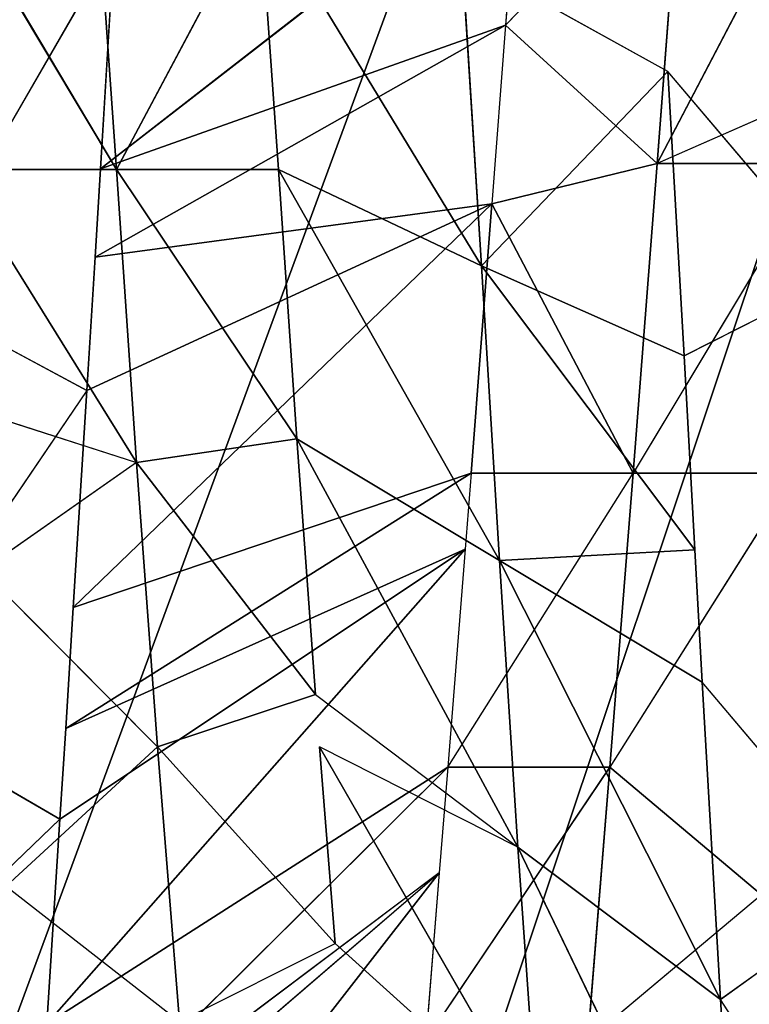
# Model space of a CAD drawing. Extents: x 0 to 40, y 0 to 81.9.
# Tile 499 of 623: x 33.732 to 34.126, y 74.03 to 74.561. Entities that reach past the tile are written whole.
import ezdxf

# ---------------------------------------------------------------- set-up
doc = ezdxf.new("R2010")
doc.units = 0
doc.header["$LTSCALE"] = 25.4
doc.layers.get('0').update_dxf_attribs({"color": 13, "linetype": 'CONTINUOUS'})

# ---------------------------------------------------------------- blocks, each defined once
blk = doc.blocks.new('ICE-TUBE-LED-S-8118_STL')
at = {"color": 0}
for p, q in [((74.4483, -11.64764, 44.20001), (74.3588, -11.55444, 44.23997)), ((74.4483, -11.64764, 44.20001), (74.49731, -11.56324, 44.18037)), ((74.67976, -11.66213, 44.12022), (74.53799, -11.5658, 44.16521)), ((74.67976, -11.66213, 44.12022), (74.72525, -11.57744, 44.10826)), ((74.92068, -11.67686, 44.06987), (74.7516, -11.57906, 44.10186)), ((74.79895, -11.67809, 47.5195), (74.96526, -11.57892, 47.55373)), ((74.79895, -11.59059, 47.5195), (74.64084, -11.68897, 47.46888)), ((74.79895, -11.59059, 47.5195), (74.64084, -11.68897, 47.46888)), ((74.79895, -11.59059, 47.5195), (74.79895, -11.67809, 47.5195)), ((74.6696, -11.59948, 47.47948), (74.64084, -11.68897, 47.46888)), ((74.4874, -11.70021, 47.40106), (74.5826, -11.60561, 47.44543)), ((74.64084, -11.68897, 47.46888), (74.5826, -11.60561, 47.44543)), ((74.41212, -11.61866, 47.36025), (74.33902, -11.71222, 47.31529)), ((74.41212, -11.61866, 47.36025), (74.4874, -11.70021, 47.40106)), ((74.12981, -11.62705, 44.36881), (74.4193, -11.85246, 44.63563)), ((74.12981, -11.62705, 44.36881), (74.4193, -11.85246, 44.63563)), ((74.23142, -11.63371, 44.3066), (74.4193, -11.85246, 44.63563)), ((74.4193, -11.85246, 44.63563), (74.25605, -11.63531, 44.29277)), ((74.25605, -11.63531, 44.29277), (74.47635, -11.85705, 44.6046)), ((74.25605, -11.63531, 44.29277), (74.47635, -11.85705, 44.6046)), ((74.33775, -11.64059, 44.25017), (74.47635, -11.85705, 44.6046)), ((74.33775, -11.64059, 44.25017), (74.47635, -11.85705, 44.6046)), ((74.33775, -11.64059, 44.25017), (74.59403, -11.86639, 44.54975)), ((74.33775, -11.64059, 44.25017), (74.59403, -11.86639, 44.54975)), ((74.4483, -11.64764, 44.20001), (74.33775, -11.64059, 44.25017)), ((74.4483, -11.64764, 44.20001), (74.59403, -11.86639, 44.54975)), ((74.4483, -11.64764, 44.20001), (74.59403, -11.86639, 44.54975)), ((74.4973, -11.65074, 44.18037), (74.4483, -11.64764, 44.20001)), ((74.59403, -11.86639, 44.54975), (74.4973, -11.65074, 44.18037)), ((74.4973, -11.65074, 44.18037), (74.63499, -11.86961, 44.53335)), ((74.4973, -11.65074, 44.18037), (74.63499, -11.86961, 44.53335)), ((74.56251, -11.65484, 44.15657), (74.4973, -11.65074, 44.18037)), ((74.59403, -11.86639, 44.54975), (74.4973, -11.65074, 44.18037)), ((74.56251, -11.65484, 44.15657), (74.63499, -11.86961, 44.53335)), ((74.56251, -11.65484, 44.15657), (74.63499, -11.86961, 44.53335)), ((74.56251, -11.65484, 44.15657), (74.78052, -11.88088, 44.48546)), ((74.56251, -11.65484, 44.15657), (74.78052, -11.88088, 44.48546)), ((74.67976, -11.66213, 44.12022), (74.56251, -11.65484, 44.15657)), ((74.67976, -11.66213, 44.12022), (74.78052, -11.88088, 44.48546)), ((74.67976, -11.66213, 44.12022), (74.78052, -11.88088, 44.48546)), ((74.75162, -11.66656, 44.10186), (74.67976, -11.66213, 44.12022)), ((74.75162, -11.66656, 44.10186), (74.78052, -11.88088, 44.48546)), ((74.75162, -11.66656, 44.10186), (74.78052, -11.88088, 44.48546)), ((74.75162, -11.66656, 44.10186), (74.8769, -11.88824, 44.46212)), ((74.75162, -11.66656, 44.10186), (74.8769, -11.88824, 44.46212)), ((74.79939, -11.66949, 44.09124), (74.75162, -11.66656, 44.10186)), ((74.96526, -11.66642, 47.55373), (74.79895, -11.67809, 47.5195)), ((74.96526, -11.66642, 47.55373), (74.79895, -11.67809, 47.5195)), ((74.79939, -11.66949, 44.09124), (74.8769, -11.88824, 44.46212)), ((74.79939, -11.66949, 44.09124), (74.8769, -11.88824, 44.46212)), ((74.79939, -11.66949, 44.09124), (74.97512, -11.89564, 44.44482)), ((74.79939, -11.66949, 44.09124), (74.97512, -11.89564, 44.44482)), ((74.92068, -11.67686, 44.06987), (74.79939, -11.66949, 44.09124)), ((74.64084, -11.68897, 47.46888), (74.79895, -11.67809, 47.5195)), ((74.64084, -11.68897, 47.46888), (74.79895, -11.67809, 47.5195)), ((74.79895, -11.67809, 47.5195), (74.65355, -11.77559, 47.47364)), ((74.79895, -11.67809, 47.5195), (74.65355, -11.77559, 47.47364)), ((74.79895, -11.76559, 47.5195), (74.79895, -11.67809, 47.5195)), ((74.94416, -11.75542, 47.55042), (74.79895, -11.67809, 47.5195)), ((74.79895, -11.76559, 47.5195), (74.79895, -11.67809, 47.5195)), ((74.94416, -11.75542, 47.55042), (74.79895, -11.67809, 47.5195)), ((74.64084, -11.68897, 47.46888), (74.4874, -11.70021, 47.40106)), ((74.64084, -11.68897, 47.46888), (74.4874, -11.70021, 47.40106)), ((74.51553, -11.78557, 47.41499), (74.64084, -11.68897, 47.46888)), ((74.51553, -11.78557, 47.41499), (74.64084, -11.68897, 47.46888)), ((74.64084, -11.68897, 47.46888), (74.65355, -11.77559, 47.47364)), ((74.64084, -11.68897, 47.46888), (74.65355, -11.77559, 47.47364)), ((74.33902, -11.71222, 47.31529), (74.4874, -11.70021, 47.40106)), ((74.33902, -11.71222, 47.31529), (74.4874, -11.70021, 47.40106)), ((74.4874, -11.70021, 47.40106), (74.38113, -11.79619, 47.34186)), ((74.51553, -11.78557, 47.41499), (74.4874, -11.70021, 47.40106)), ((74.33902, -11.71222, 47.31529), (74.38113, -11.79619, 47.34186)), ((74.94416, -11.75542, 47.55042), (74.74693, -11.87521, 47.70171)), ((74.94416, -11.75542, 47.55042), (74.74693, -11.87521, 47.70171)), ((74.79895, -11.76559, 47.5195), (74.94416, -11.75542, 47.55042)), ((74.79895, -11.76559, 47.5195), (74.94416, -11.75542, 47.55042)), ((74.58786, -11.88496, 47.65133), (74.79895, -11.76559, 47.5195)), ((74.58786, -11.88496, 47.65133), (74.79895, -11.76559, 47.5195)), ((74.65355, -11.77559, 47.47364), (74.79895, -11.76559, 47.5195)), ((74.65355, -11.77559, 47.47364), (74.79895, -11.76559, 47.5195)), ((74.74693, -11.87521, 47.70171), (74.79895, -11.76559, 47.5195)), ((74.74693, -11.87521, 47.70171), (74.79895, -11.76559, 47.5195)), ((74.65355, -11.77559, 47.47364), (74.4332, -11.89494, 47.58561)), ((74.65355, -11.77559, 47.47364), (74.4332, -11.89494, 47.58561)), ((74.51553, -11.78557, 47.41499), (74.65355, -11.77559, 47.47364)), ((74.51553, -11.78557, 47.41499), (74.65355, -11.77559, 47.47364)), ((74.65355, -11.77559, 47.47364), (74.58786, -11.88496, 47.65133)), ((74.65355, -11.77559, 47.47364), (74.58786, -11.88496, 47.65133)), ((74.4874, -11.78771, 47.40106), (74.2826, -11.90556, 47.50366)), ((74.4874, -11.78771, 47.40106), (74.2826, -11.90556, 47.50366)), ((74.38113, -11.79619, 47.34186), (74.4874, -11.78771, 47.40106)), ((74.51553, -11.78557, 47.41499), (74.4332, -11.89494, 47.58561)), ((74.4332, -11.89494, 47.58561), (74.4874, -11.78771, 47.40106)), ((74.38113, -11.79619, 47.34186), (74.2826, -11.90556, 47.50366)), ((74.4193, -11.85246, 44.63563), (74.32887, -11.8451, 44.69139)), ((74.47635, -11.94455, 44.6046), (74.32887, -11.8451, 44.69139)), ((74.47635, -11.85705, 44.6046), (74.4193, -11.85246, 44.63563)), ((74.59403, -11.86639, 44.54975), (74.47635, -11.85705, 44.6046)), ((74.47635, -11.85705, 44.6046), (74.63499, -11.95711, 44.53335)), ((74.47635, -11.85705, 44.6046), (74.47635, -11.94455, 44.6046)), ((74.63499, -11.86961, 44.53335), (74.59403, -11.86639, 44.54975)), ((74.78052, -11.88088, 44.48546), (74.63499, -11.86961, 44.53335)), ((74.63499, -11.86961, 44.53335), (74.63499, -11.95711, 44.53335)), ((74.78052, -11.88088, 44.48546), (74.63499, -11.86961, 44.53335)), ((74.74693, -11.87521, 47.70171), (74.91351, -11.86479, 47.73737)), ((74.74693, -11.87521, 47.70171), (74.91351, -11.86479, 47.73737)), ((74.85184, -11.97593, 47.91897), (74.91351, -11.86479, 47.73737)), ((74.74693, -11.87521, 47.70171), (74.58786, -11.88496, 47.65133)), ((74.74693, -11.87521, 47.70171), (74.58786, -11.88496, 47.65133)), ((74.59377, -11.99039, 47.85392), (74.74693, -11.87521, 47.70171)), ((74.59377, -11.99039, 47.85392), (74.74693, -11.87521, 47.70171)), ((74.69835, -11.98458, 47.88482), (74.74693, -11.87521, 47.70171)), ((74.69835, -11.98458, 47.88482), (74.74693, -11.87521, 47.70171)), ((74.85184, -11.97593, 47.91897), (74.74693, -11.87521, 47.70171)), ((74.85184, -11.97593, 47.91897), (74.74693, -11.87521, 47.70171)), ((74.58786, -11.88496, 47.65133), (74.35088, -12.00432, 47.75623)), ((74.58786, -11.88496, 47.65133), (74.35088, -12.00432, 47.75623)), ((74.4332, -11.89494, 47.58561), (74.58786, -11.88496, 47.65133)), ((74.4332, -11.89494, 47.58561), (74.58786, -11.88496, 47.65133)), ((74.52218, -11.99434, 47.82902), (74.58786, -11.88496, 47.65133)), ((74.52218, -11.99434, 47.82902), (74.58786, -11.88496, 47.65133)), ((74.59377, -11.99039, 47.85392), (74.58786, -11.88496, 47.65133)), ((74.59377, -11.99039, 47.85392), (74.58786, -11.88496, 47.65133)), ((74.63499, -11.95711, 44.53335), (74.78052, -11.88088, 44.48546)), ((74.63499, -11.95711, 44.53335), (74.78052, -11.88088, 44.48546)), ((74.8769, -11.88824, 44.46212), (74.78052, -11.88088, 44.48546)), ((74.80224, -11.97005, 44.47963), (74.78052, -11.88088, 44.48546)), ((74.80224, -11.97005, 44.47963), (74.8769, -11.88824, 44.46212)), ((74.97512, -11.89564, 44.44482), (74.8769, -11.88824, 44.46212)), ((74.97512, -11.98314, 44.44482), (74.8769, -11.88824, 44.46212)), ((74.4332, -11.89494, 47.58561), (74.18406, -12.01494, 47.66546)), ((74.4332, -11.89494, 47.58561), (74.18406, -12.01494, 47.66546)), ((74.2826, -11.90556, 47.50366), (74.4332, -11.89494, 47.58561)), ((74.2826, -11.90556, 47.50366), (74.4332, -11.89494, 47.58561)), ((74.4332, -11.89494, 47.58561), (74.35088, -12.00432, 47.75623)), ((74.4332, -11.89494, 47.58561), (74.35088, -12.00432, 47.75623)), ((74.40737, -12.0265, 44.64251), (74.32887, -11.9326, 44.69139)), ((74.32887, -11.9326, 44.69139), (74.47635, -11.94455, 44.6046)), ((74.32887, -11.9326, 44.69139), (74.47635, -11.94455, 44.6046)), ((74.40737, -12.0265, 44.64251), (74.47635, -11.94455, 44.6046)), ((74.63499, -12.04461, 44.53335), (74.47635, -11.94455, 44.6046)), ((74.63499, -12.04461, 44.53335), (74.63499, -11.95711, 44.53335)), ((74.80224, -12.05755, 44.47963), (74.63499, -11.95711, 44.53335)), ((74.63499, -11.95711, 44.53335), (74.80224, -11.97005, 44.47963)), ((74.63499, -11.95711, 44.53335), (74.80224, -11.97005, 44.47963)), ((74.97512, -11.98314, 44.44482), (74.80224, -11.97005, 44.47963)), ((74.99775, -12.07234, 44.44174), (74.80224, -11.97005, 44.47963)), ((74.97512, -11.98314, 44.44482), (74.80224, -11.97005, 44.47963)), ((74.99775, -12.07234, 44.44174), (74.80224, -11.97005, 44.47963)), ((74.84209, -12.06059, 44.4698), (74.80224, -11.97005, 44.47963)), ((74.80224, -12.05755, 44.47963), (74.80224, -11.97005, 44.47963)), ((74.85184, -11.97593, 47.91897), (74.69835, -11.98458, 47.88482)), ((74.85184, -11.97593, 47.91897), (74.69835, -11.98458, 47.88482)), ((74.74148, -12.06967, 47.89573), (74.85184, -11.97593, 47.91897)), ((74.69835, -11.98458, 47.88482), (74.59377, -11.99039, 47.85392)), ((74.74148, -12.06967, 47.89573), (74.69835, -11.98458, 47.88482)), ((74.59377, -11.99039, 47.85392), (74.52218, -11.99434, 47.82902)), ((74.52218, -11.99434, 47.82902), (74.35088, -12.00432, 47.75623)), ((74.52218, -11.99434, 47.82902), (74.35088, -12.00432, 47.75623)), ((74.41148, -12.08819, 47.7842), (74.52218, -11.99434, 47.82902)), ((74.35088, -12.00432, 47.75623), (74.18406, -12.01494, 47.66546)), ((74.35088, -12.00432, 47.75623), (74.18406, -12.01494, 47.66546)), ((74.20074, -12.10133, 47.67551), (74.35088, -12.00432, 47.75623)), ((74.41148, -12.08819, 47.7842), (74.35088, -12.00432, 47.75623))]:
    blk.add_line(p, q, dxfattribs=at)
mesh = blk.add_polyface(dxfattribs=at)
corners = [(81.99833, 18.65613, 0), (32.39832, 18.53461, 0), (32.39832, 18.65613, 0), (33.41051, 17.76106, 0), (34.4478, 16.85461, 0), (35.42089, 15.87956, 0), (36.32527, 14.84046, 0), (37.15673, 13.74214, 0), (37.91139, 12.58971, 0), (38.58575, 11.38851, 0), (39.17668, 10.14416, 0), (39.68142, 8.86242, 0), (40.09764, 7.54925, 0), (40.42338, 6.21078, 0), (40.65715, 4.85321, 0), (40.79784, 3.48288, 0), (40.84481, 2.10613, 0), (81.99833, -14.44387, 0), (33.41051, -13.5488, 0), (32.39832, -14.44387, 0), (32.39832, -14.32234, 0), (34.4478, -12.64234, 0), (35.42089, -11.6673, 0), (36.32527, -10.6282, 0), (37.15673, -9.52987, 0), (37.91139, -8.37744, 0), (38.58575, -7.17625, 0), (39.17668, -5.93189, 0), (39.68142, -4.65015, 0), (40.09764, -3.33699, 0), (40.42338, -1.99851, 0), (40.65715, -0.64095, 0), (40.79784, 0.72939, 0)]
mesh.append_faces([[corners[k] for k in face] for face in [(0, 1, 2), (18, 19, 20)]], dxfattribs={"vtx0": -1, "color": 0})
mesh.append_faces([[corners[k] for k in face] for face in [(1, 0, 3), (3, 0, 4), (4, 0, 5), (5, 0, 6), (6, 0, 7), (7, 0, 8), (8, 0, 9), (9, 0, 10), (10, 0, 11), (11, 0, 12), (12, 0, 13), (13, 0, 14), (14, 0, 15), (15, 0, 16), (19, 18, 17)]], dxfattribs={"vtx0": -1, "vtx1": -1, "color": 0})
mesh.append_faces([[corners[k] for k in face] for face in [(16, 0, 17), (17, 18, 21), (17, 21, 22), (17, 22, 23), (17, 23, 24), (17, 24, 25), (17, 25, 26), (17, 26, 27), (17, 27, 28), (17, 28, 29), (17, 29, 30), (17, 30, 31), (17, 31, 32), (17, 32, 16)]], dxfattribs={"vtx0": -1, "vtx2": -1, "color": 0})
mesh = blk.add_polyface(dxfattribs=at)
corners = [(81.99833, -14.44387, 92), (32.39832, -14.32234, 92), (32.39832, -14.44387, 92), (33.41051, -13.5488, 92), (34.4478, -12.64234, 92), (35.42089, -11.6673, 92), (36.32527, -10.6282, 92), (37.15673, -9.52987, 92), (37.91139, -8.37744, 92), (38.58575, -7.17625, 92), (39.17668, -5.93189, 92), (39.68142, -4.65015, 92), (40.09764, -3.33699, 92), (40.42338, -1.99851, 92), (40.65715, -0.64095, 92), (40.79784, 0.72939, 92), (40.84481, 2.10613, 92), (33.41051, 17.76106, 92), (32.39832, 18.65613, 92), (32.39832, 18.53461, 92), (81.99833, 18.65613, 92), (34.4478, 16.85461, 92), (35.42089, 15.87956, 92), (36.32527, 14.84046, 92), (37.15673, 13.74214, 92), (37.91139, 12.58971, 92), (38.58575, 11.38851, 92), (39.17668, 10.14416, 92), (39.68142, 8.86242, 92), (40.09764, 7.54925, 92), (40.42338, 6.21078, 92), (40.65715, 4.85321, 92), (40.79784, 3.48288, 92)]
mesh.append_faces([[corners[k] for k in face] for face in [(0, 1, 2), (17, 18, 19)]], dxfattribs={"vtx0": -1, "color": 0})
mesh.append_faces([[corners[k] for k in face] for face in [(1, 0, 3), (3, 0, 4), (4, 0, 5), (5, 0, 6), (6, 0, 7), (7, 0, 8), (8, 0, 9), (9, 0, 10), (10, 0, 11), (11, 0, 12), (12, 0, 13), (13, 0, 14), (14, 0, 15), (15, 0, 16), (18, 17, 20), (20, 16, 0)]], dxfattribs={"vtx0": -1, "vtx1": -1, "color": 0})
mesh.append_faces([[corners[k] for k in face] for face in [(20, 17, 21), (20, 21, 22), (20, 22, 23), (20, 23, 24), (20, 24, 25), (20, 25, 26), (20, 26, 27), (20, 27, 28), (20, 28, 29), (20, 29, 30), (20, 30, 31), (20, 31, 32), (20, 32, 16)]], dxfattribs={"vtx0": -1, "vtx2": -1, "color": 0})
mesh = blk.add_polyface(dxfattribs=at)
corners = [(82.19833, -12.64387, 2), (64.19833, 16.85613, 2), (64.19833, -12.64387, 2), (82.19833, 16.85613, 2)]
mesh.append_faces([[corners[k] for k in face] for face in [(0, 1, 2), (1, 0, 3)]], dxfattribs={"vtx0": -1, "color": 0})
mesh = blk.add_polyface(dxfattribs=at)
corners = [(64.19833, 16.85613, 90), (82.19833, -12.64387, 90), (64.19833, -12.64387, 90), (82.19833, 16.85613, 90)]
mesh.append_faces([[corners[k] for k in face] for face in [(0, 1, 2), (1, 0, 3)]], dxfattribs={"vtx0": -1, "color": 0})
mesh = blk.add_polyface(dxfattribs=at)
corners = [(74.49731, -11.56324, 44.18037), (74.4483, -11.64764, 44.20001), (74.3588, -11.55444, 44.23997)]
mesh.append_faces([[corners[k] for k in face] for face in [(0, 1, 2)]], dxfattribs={"color": 0})
mesh = blk.add_polyface(dxfattribs=at)
corners = [(74.72525, -11.57744, 44.10826), (74.67976, -11.66213, 44.12022), (74.53799, -11.5658, 44.16521)]
mesh.append_faces([[corners[k] for k in face] for face in [(0, 1, 2)]], dxfattribs={"color": 0})
mesh = blk.add_polyface(dxfattribs=at)
corners = [(74.92068, -11.67686, 44.06987), (74.7516, -11.57906, 44.10186), (74.91785, -11.58918, 44.07028)]
mesh.append_faces([[corners[k] for k in face] for face in [(0, 1, 2)]], dxfattribs={"color": 0})
mesh = blk.add_polyface(dxfattribs=at)
corners = [(74.96526, -11.57892, 47.55373), (74.79895, -11.67809, 47.5195), (74.96526, -11.66642, 47.55373)]
mesh.append_faces([[corners[k] for k in face] for face in [(0, 1, 2)]], dxfattribs={"color": 0})
mesh = blk.add_polyface(dxfattribs=at)
corners = [(74.79895, -11.59059, 47.5195), (74.64084, -11.68897, 47.46888), (74.79895, -11.67809, 47.5195)]
mesh.append_faces([[corners[k] for k in face] for face in [(0, 1, 2)]], dxfattribs={"color": 0})
mesh = blk.add_polyface(dxfattribs=at)
corners = [(74.79895, -11.59059, 47.5195), (74.6696, -11.59948, 47.47948), (74.64084, -11.68897, 47.46888)]
mesh.append_faces([[corners[k] for k in face] for face in [(0, 1, 2)]], dxfattribs={"color": 0})
mesh = blk.add_polyface(dxfattribs=at)
corners = [(74.64084, -11.68897, 47.46888), (74.5826, -11.60561, 47.44543), (74.4874, -11.70021, 47.40106)]
mesh.append_faces([[corners[k] for k in face] for face in [(0, 1, 2)]], dxfattribs={"color": 0})
mesh = blk.add_polyface(dxfattribs=at)
corners = [(74.4874, -11.70021, 47.40106), (74.41212, -11.61866, 47.36025), (74.33902, -11.71222, 47.31529)]
mesh.append_faces([[corners[k] for k in face] for face in [(0, 1, 2)]], dxfattribs={"color": 0})
mesh = blk.add_polyface(dxfattribs=at)
corners = [(74.32887, -11.8451, 44.69139), (74.12981, -11.62705, 44.36881), (74.4193, -11.85246, 44.63563)]
mesh.append_faces([[corners[k] for k in face] for face in [(0, 1, 2)]], dxfattribs={"color": 0})
mesh = blk.add_polyface(dxfattribs=at)
corners = [(74.4193, -11.85246, 44.63563), (74.12981, -11.62705, 44.36881), (74.23142, -11.63371, 44.3066)]
mesh.append_faces([[corners[k] for k in face] for face in [(0, 1, 2)]], dxfattribs={"color": 0})
mesh = blk.add_polyface(dxfattribs=at)
corners = [(74.4193, -11.85246, 44.63563), (74.25605, -11.63531, 44.29277), (74.47635, -11.85705, 44.6046)]
mesh.append_faces([[corners[k] for k in face] for face in [(0, 1, 2)]], dxfattribs={"color": 0})
mesh = blk.add_polyface(dxfattribs=at)
corners = [(74.47635, -11.85705, 44.6046), (74.25605, -11.63531, 44.29277), (74.33775, -11.64059, 44.25017)]
mesh.append_faces([[corners[k] for k in face] for face in [(0, 1, 2)]], dxfattribs={"color": 0})
mesh = blk.add_polyface(dxfattribs=at)
corners = [(74.47635, -11.85705, 44.6046), (74.33775, -11.64059, 44.25017), (74.59403, -11.86639, 44.54975)]
mesh.append_faces([[corners[k] for k in face] for face in [(0, 1, 2)]], dxfattribs={"color": 0})
mesh = blk.add_polyface(dxfattribs=at)
corners = [(74.59403, -11.86639, 44.54975), (74.33775, -11.64059, 44.25017), (74.4483, -11.64764, 44.20001)]
mesh.append_faces([[corners[k] for k in face] for face in [(0, 1, 2)]], dxfattribs={"color": 0})
mesh = blk.add_polyface(dxfattribs=at)
corners = [(74.59403, -11.86639, 44.54975), (74.4483, -11.64764, 44.20001), (74.4973, -11.65074, 44.18037)]
mesh.append_faces([[corners[k] for k in face] for face in [(0, 1, 2)]], dxfattribs={"color": 0})
mesh = blk.add_polyface(dxfattribs=at)
corners = [(74.59403, -11.86639, 44.54975), (74.4973, -11.65074, 44.18037), (74.63499, -11.86961, 44.53335)]
mesh.append_faces([[corners[k] for k in face] for face in [(0, 1, 2)]], dxfattribs={"color": 0})
mesh = blk.add_polyface(dxfattribs=at)
corners = [(74.63499, -11.86961, 44.53335), (74.4973, -11.65074, 44.18037), (74.56251, -11.65484, 44.15657)]
mesh.append_faces([[corners[k] for k in face] for face in [(0, 1, 2)]], dxfattribs={"color": 0})
mesh = blk.add_polyface(dxfattribs=at)
corners = [(74.63499, -11.86961, 44.53335), (74.56251, -11.65484, 44.15657), (74.78052, -11.88088, 44.48546)]
mesh.append_faces([[corners[k] for k in face] for face in [(0, 1, 2)]], dxfattribs={"color": 0})
mesh = blk.add_polyface(dxfattribs=at)
corners = [(74.78052, -11.88088, 44.48546), (74.56251, -11.65484, 44.15657), (74.67976, -11.66213, 44.12022)]
mesh.append_faces([[corners[k] for k in face] for face in [(0, 1, 2)]], dxfattribs={"color": 0})
mesh = blk.add_polyface(dxfattribs=at)
corners = [(74.78052, -11.88088, 44.48546), (74.67976, -11.66213, 44.12022), (74.75162, -11.66656, 44.10186)]
mesh.append_faces([[corners[k] for k in face] for face in [(0, 1, 2)]], dxfattribs={"color": 0})
mesh = blk.add_polyface(dxfattribs=at)
corners = [(74.78052, -11.88088, 44.48546), (74.75162, -11.66656, 44.10186), (74.8769, -11.88824, 44.46212)]
mesh.append_faces([[corners[k] for k in face] for face in [(0, 1, 2)]], dxfattribs={"color": 0})
mesh = blk.add_polyface(dxfattribs=at)
corners = [(74.8769, -11.88824, 44.46212), (74.75162, -11.66656, 44.10186), (74.79939, -11.66949, 44.09124)]
mesh.append_faces([[corners[k] for k in face] for face in [(0, 1, 2)]], dxfattribs={"color": 0})
mesh = blk.add_polyface(dxfattribs=at)
corners = [(74.96526, -11.66642, 47.55373), (74.79895, -11.67809, 47.5195), (74.94416, -11.75542, 47.55042)]
mesh.append_faces([[corners[k] for k in face] for face in [(0, 1, 2)]], dxfattribs={"color": 0})
mesh = blk.add_polyface(dxfattribs=at)
corners = [(74.8769, -11.88824, 44.46212), (74.79939, -11.66949, 44.09124), (74.97512, -11.89564, 44.44482)]
mesh.append_faces([[corners[k] for k in face] for face in [(0, 1, 2)]], dxfattribs={"color": 0})
mesh = blk.add_polyface(dxfattribs=at)
corners = [(74.97512, -11.89564, 44.44482), (74.79939, -11.66949, 44.09124), (74.92068, -11.67686, 44.06987)]
mesh.append_faces([[corners[k] for k in face] for face in [(0, 1, 2)]], dxfattribs={"color": 0})
mesh = blk.add_polyface(dxfattribs=at)
corners = [(74.79895, -11.67809, 47.5195), (74.64084, -11.68897, 47.46888), (74.65355, -11.77559, 47.47364)]
mesh.append_faces([[corners[k] for k in face] for face in [(0, 1, 2)]], dxfattribs={"color": 0})
mesh = blk.add_polyface(dxfattribs=at)
corners = [(74.79895, -11.67809, 47.5195), (74.65355, -11.77559, 47.47364), (74.79895, -11.76559, 47.5195)]
mesh.append_faces([[corners[k] for k in face] for face in [(0, 1, 2)]], dxfattribs={"color": 0})
mesh = blk.add_polyface(dxfattribs=at)
corners = [(74.94416, -11.75542, 47.55042), (74.79895, -11.67809, 47.5195), (74.79895, -11.76559, 47.5195)]
mesh.append_faces([[corners[k] for k in face] for face in [(0, 1, 2)]], dxfattribs={"color": 0})
mesh = blk.add_polyface(dxfattribs=at)
corners = [(74.64084, -11.68897, 47.46888), (74.4874, -11.70021, 47.40106), (74.51553, -11.78557, 47.41499)]
mesh.append_faces([[corners[k] for k in face] for face in [(0, 1, 2)]], dxfattribs={"color": 0})
mesh = blk.add_polyface(dxfattribs=at)
corners = [(74.65355, -11.77559, 47.47364), (74.64084, -11.68897, 47.46888), (74.51553, -11.78557, 47.41499)]
mesh.append_faces([[corners[k] for k in face] for face in [(0, 1, 2)]], dxfattribs={"color": 0})
mesh = blk.add_polyface(dxfattribs=at)
corners = [(74.4874, -11.70021, 47.40106), (74.33902, -11.71222, 47.31529), (74.38113, -11.79619, 47.34186)]
mesh.append_faces([[corners[k] for k in face] for face in [(0, 1, 2)]], dxfattribs={"color": 0})
mesh = blk.add_polyface(dxfattribs=at)
corners = [(74.91351, -11.86479, 47.73737), (74.94416, -11.75542, 47.55042), (74.74693, -11.87521, 47.70171)]
mesh.append_faces([[corners[k] for k in face] for face in [(0, 1, 2)]], dxfattribs={"color": 0})
mesh = blk.add_polyface(dxfattribs=at)
corners = [(74.74693, -11.87521, 47.70171), (74.94416, -11.75542, 47.55042), (74.79895, -11.76559, 47.5195)]
mesh.append_faces([[corners[k] for k in face] for face in [(0, 1, 2)]], dxfattribs={"color": 0})
mesh = blk.add_polyface(dxfattribs=at)
corners = [(74.58786, -11.88496, 47.65133), (74.79895, -11.76559, 47.5195), (74.65355, -11.77559, 47.47364)]
mesh.append_faces([[corners[k] for k in face] for face in [(0, 1, 2)]], dxfattribs={"color": 0})
mesh = blk.add_polyface(dxfattribs=at)
corners = [(74.74693, -11.87521, 47.70171), (74.79895, -11.76559, 47.5195), (74.58786, -11.88496, 47.65133)]
mesh.append_faces([[corners[k] for k in face] for face in [(0, 1, 2)]], dxfattribs={"color": 0})
mesh = blk.add_polyface(dxfattribs=at)
corners = [(74.58786, -11.88496, 47.65133), (74.65355, -11.77559, 47.47364), (74.4332, -11.89494, 47.58561)]
mesh.append_faces([[corners[k] for k in face] for face in [(0, 1, 2)]], dxfattribs={"color": 0})
mesh = blk.add_polyface(dxfattribs=at)
corners = [(74.4332, -11.89494, 47.58561), (74.65355, -11.77559, 47.47364), (74.51553, -11.78557, 47.41499)]
mesh.append_faces([[corners[k] for k in face] for face in [(0, 1, 2)]], dxfattribs={"color": 0})
mesh = blk.add_polyface(dxfattribs=at)
corners = [(74.4332, -11.89494, 47.58561), (74.4874, -11.78771, 47.40106), (74.2826, -11.90556, 47.50366)]
mesh.append_faces([[corners[k] for k in face] for face in [(0, 1, 2)]], dxfattribs={"color": 0})
mesh = blk.add_polyface(dxfattribs=at)
corners = [(74.2826, -11.90556, 47.50366), (74.4874, -11.78771, 47.40106), (74.38113, -11.79619, 47.34186)]
mesh.append_faces([[corners[k] for k in face] for face in [(0, 1, 2)]], dxfattribs={"color": 0})
mesh = blk.add_polyface(dxfattribs=at)
corners = [(74.47635, -11.94455, 44.6046), (74.32887, -11.9326, 44.69139), (74.32887, -11.8451, 44.69139)]
mesh.append_faces([[corners[k] for k in face] for face in [(0, 1, 2)]], dxfattribs={"color": 0})
mesh = blk.add_polyface(dxfattribs=at)
corners = [(74.63499, -11.95711, 44.53335), (74.47635, -11.94455, 44.6046), (74.47635, -11.85705, 44.6046), (74.63499, -12.04461, 44.53335)]
mesh.append_faces([[corners[k] for k in face] for face in [(0, 1, 2), (1, 0, 3)]], dxfattribs={"vtx0": -1, "color": 0})
mesh = blk.add_polyface(dxfattribs=at)
corners = [(74.78052, -11.88088, 44.48546), (74.63499, -11.95711, 44.53335), (74.63499, -11.86961, 44.53335)]
mesh.append_faces([[corners[k] for k in face] for face in [(0, 1, 2)]], dxfattribs={"color": 0})
mesh = blk.add_polyface(dxfattribs=at)
corners = [(74.85184, -11.97593, 47.91897), (74.91351, -11.86479, 47.73737), (74.74693, -11.87521, 47.70171)]
mesh.append_faces([[corners[k] for k in face] for face in [(0, 1, 2)]], dxfattribs={"color": 0})
mesh = blk.add_polyface(dxfattribs=at)
corners = [(74.59377, -11.99039, 47.85392), (74.74693, -11.87521, 47.70171), (74.58786, -11.88496, 47.65133)]
mesh.append_faces([[corners[k] for k in face] for face in [(0, 1, 2)]], dxfattribs={"color": 0})
mesh = blk.add_polyface(dxfattribs=at)
corners = [(74.69835, -11.98458, 47.88482), (74.74693, -11.87521, 47.70171), (74.59377, -11.99039, 47.85392)]
mesh.append_faces([[corners[k] for k in face] for face in [(0, 1, 2)]], dxfattribs={"color": 0})
mesh = blk.add_polyface(dxfattribs=at)
corners = [(74.85184, -11.97593, 47.91897), (74.74693, -11.87521, 47.70171), (74.69835, -11.98458, 47.88482)]
mesh.append_faces([[corners[k] for k in face] for face in [(0, 1, 2)]], dxfattribs={"color": 0})
mesh = blk.add_polyface(dxfattribs=at)
corners = [(74.52218, -11.99434, 47.82902), (74.58786, -11.88496, 47.65133), (74.35088, -12.00432, 47.75623)]
mesh.append_faces([[corners[k] for k in face] for face in [(0, 1, 2)]], dxfattribs={"color": 0})
mesh = blk.add_polyface(dxfattribs=at)
corners = [(74.35088, -12.00432, 47.75623), (74.58786, -11.88496, 47.65133), (74.4332, -11.89494, 47.58561)]
mesh.append_faces([[corners[k] for k in face] for face in [(0, 1, 2)]], dxfattribs={"color": 0})
mesh = blk.add_polyface(dxfattribs=at)
corners = [(74.59377, -11.99039, 47.85392), (74.58786, -11.88496, 47.65133), (74.52218, -11.99434, 47.82902)]
mesh.append_faces([[corners[k] for k in face] for face in [(0, 1, 2)]], dxfattribs={"color": 0})
mesh = blk.add_polyface(dxfattribs=at)
corners = [(74.80224, -11.97005, 44.47963), (74.63499, -11.95711, 44.53335), (74.78052, -11.88088, 44.48546)]
mesh.append_faces([[corners[k] for k in face] for face in [(0, 1, 2)]], dxfattribs={"color": 0})
mesh = blk.add_polyface(dxfattribs=at)
corners = [(74.97512, -11.98314, 44.44482), (74.80224, -11.97005, 44.47963), (74.8769, -11.88824, 44.46212)]
mesh.append_faces([[corners[k] for k in face] for face in [(0, 1, 2)]], dxfattribs={"color": 0})
mesh = blk.add_polyface(dxfattribs=at)
corners = [(74.35088, -12.00432, 47.75623), (74.4332, -11.89494, 47.58561), (74.18406, -12.01494, 47.66546)]
mesh.append_faces([[corners[k] for k in face] for face in [(0, 1, 2)]], dxfattribs={"color": 0})
mesh = blk.add_polyface(dxfattribs=at)
corners = [(74.18406, -12.01494, 47.66546), (74.4332, -11.89494, 47.58561), (74.2826, -11.90556, 47.50366)]
mesh.append_faces([[corners[k] for k in face] for face in [(0, 1, 2)]], dxfattribs={"color": 0})
mesh = blk.add_polyface(dxfattribs=at)
corners = [(74.47635, -11.94455, 44.6046), (74.40737, -12.0265, 44.64251), (74.32887, -11.9326, 44.69139)]
mesh.append_faces([[corners[k] for k in face] for face in [(0, 1, 2)]], dxfattribs={"color": 0})
mesh = blk.add_polyface(dxfattribs=at)
corners = [(74.80224, -12.05755, 44.47963), (74.63499, -11.95711, 44.53335), (74.80224, -11.97005, 44.47963)]
mesh.append_faces([[corners[k] for k in face] for face in [(0, 1, 2)]], dxfattribs={"color": 0})
mesh = blk.add_polyface(dxfattribs=at)
corners = [(74.99775, -12.07234, 44.44174), (74.80224, -11.97005, 44.47963), (74.97512, -11.98314, 44.44482)]
mesh.append_faces([[corners[k] for k in face] for face in [(0, 1, 2)]], dxfattribs={"color": 0})
mesh = blk.add_polyface(dxfattribs=at)
corners = [(74.99775, -12.07234, 44.44174), (74.84209, -12.06059, 44.4698), (74.80224, -11.97005, 44.47963)]
mesh.append_faces([[corners[k] for k in face] for face in [(0, 1, 2)]], dxfattribs={"color": 0})
mesh = blk.add_polyface(dxfattribs=at)
corners = [(74.85184, -11.97593, 47.91897), (74.69835, -11.98458, 47.88482), (74.74148, -12.06967, 47.89573)]
mesh.append_faces([[corners[k] for k in face] for face in [(0, 1, 2)]], dxfattribs={"color": 0})
mesh = blk.add_polyface(dxfattribs=at)
corners = [(74.52218, -11.99434, 47.82902), (74.35088, -12.00432, 47.75623), (74.41148, -12.08819, 47.7842)]
mesh.append_faces([[corners[k] for k in face] for face in [(0, 1, 2)]], dxfattribs={"color": 0})
mesh = blk.add_polyface(dxfattribs=at)
corners = [(74.35088, -12.00432, 47.75623), (74.18406, -12.01494, 47.66546), (74.20074, -12.10133, 47.67551)]
mesh.append_faces([[corners[k] for k in face] for face in [(0, 1, 2)]], dxfattribs={"color": 0})

msp = doc.modelspace()

# ---------------------------------------------------------------- block references
at = {"color": 8, "rotation": 90.00000000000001}
msp.add_blockref('ICE-TUBE-LED-S-8118_STL', (22.10613, -0.3188, 254.70001), dxfattribs=at)

doc.saveas('drawing.dxf')
